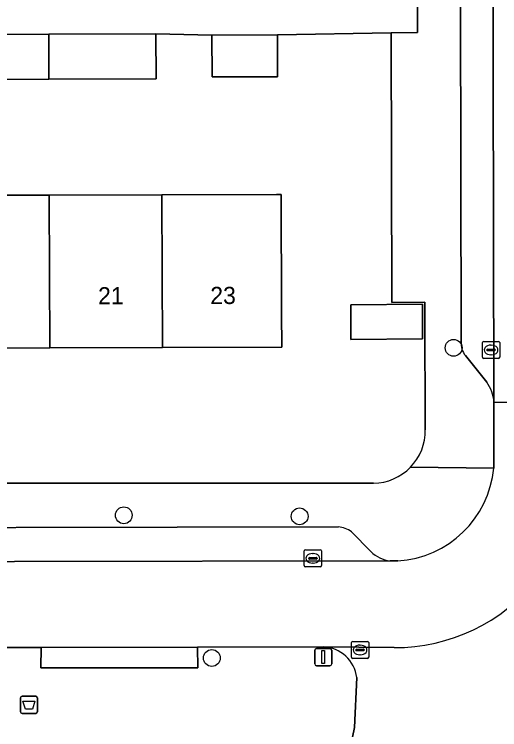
# Model space of a CAD drawing. Extents: x 160732 to 162107, y 387428 to 388479.
# Drawn here: x 161399.42 to 161427.67, y 387899.63 to 387941.22 of the extents above; entities that cross this region are included whole.
import ezdxf

# ---------------------------------------------------------------- set-up
doc = ezdxf.new("R2010")
doc.units = 0
for name, color, linetype in [('IMGEO_Afvalbak', 7, 'Continuous'), ('IMGEO_Boom', 7, 'Continuous'), ('IMGEO_Erf', 7, 'Continuous'), ('IMGEO_Kolk', 7, 'Continuous'), ('IMGEO_Lichtmast', 7, 'Continuous'), ('IMGEO_Pand', 7, 'Continuous'), ('IMGEO_Pand_nummerreeks', 7, 'Continuous'), ('IMGEO_Parkeervlak_open', 7, 'Continuous'), ('IMGEO_Rijbaan_lokaal_open', 7, 'Continuous'), ('IMGEO_Voetpad_open', 7, 'Continuous')]:
    doc.layers.add(name, color=color, linetype=linetype)

msp = doc.modelspace()

# ---------------------------------------------------------------- linework, layer by layer
at = {"layer": 'IMGEO_Afvalbak'}
for p, q in [((161399.879, 387901.574), (161400.669, 387901.574)), ((161400.669, 387901.574), (161399.879, 387901.574)), ((161399.779, 387900.674), (161399.779, 387901.474)), ((161399.779, 387901.474), (161399.779, 387900.674)), ((161400.769, 387901.474), (161400.769, 387900.674)), ((161400.769, 387900.674), (161400.769, 387901.474)), ((161400.669, 387900.574), (161399.879, 387900.574)), ((161399.879, 387900.574), (161400.669, 387900.574))]:
    msp.add_line(p, q, dxfattribs=at)
msp.add_lwpolyline([(161399.922, 387901.288), (161400.626, 387901.288), (161400.477, 387900.818), (161400.071, 387900.818), (161399.922, 387901.288)], dxfattribs=at)
for centre, start, end in [((161399.879, 387901.474), 90, 180), ((161399.879, 387901.474), 90, 180), ((161400.669, 387901.474), 0, 90), ((161400.669, 387901.474), 360, 90), ((161399.879, 387900.674), 180, 270), ((161399.879, 387900.674), 180, 270), ((161400.669, 387900.674), 270, 0), ((161400.669, 387900.674), 270, 0)]:
    msp.add_arc(centre, 0.1, start, end, dxfattribs=at)
at = {"layer": 'IMGEO_Boom'}
for centre in [(161424.988, 387921.832), (161405.792, 387912.096), (161416.026, 387912.034), (161410.915, 387903.799)]:
    msp.add_circle(centre, 0.489, dxfattribs=at)
at = {"layer": 'IMGEO_Erf'}
for points in [[(161421.348, 387940.143), (161414.737, 387940.031), (161414.745, 387937.599), (161410.931, 387937.588), (161410.923, 387940.019), (161407.665, 387940.082), (161407.673, 387937.468), (161401.438, 387937.447), (161397.134, 387937.433)], [(161423.341, 387917.068), (161423.318, 387923.889), (161423.316, 387924.482), (161421.384, 387924.464), (161421.348, 387940.143)], [(161394.905, 387930.7), (161401.459, 387930.717), (161408.014, 387930.735), (161414.688, 387930.752), (161414.957, 387930.753), (161414.977, 387923.869), (161414.983, 387921.868), (161408.041, 387921.85), (161401.486, 387921.832), (161394.932, 387921.815)], [(161377.968, 387913.931), (161396.227, 387913.963), (161420.33, 387913.965)]]:
    msp.add_lwpolyline(points, dxfattribs=at)
msp.add_lwpolyline([(161423.176, 387924.372), (161423.183, 387922.349), (161419.01, 387922.31), (161419.003, 387924.333)], close=True, dxfattribs=at)
for centre, radius, start, end in [((161420.3, 387917.01), 3.042, 315.8157, 1.0904), ((161420.293, 387917.015), 3.051, 270.7013, 315.8373)]:
    msp.add_arc(centre, radius, start, end, dxfattribs=at)
at = {"layer": 'IMGEO_Kolk'}
for p, q in [((161426.669, 387921.282), (161426.669, 387922.134)), ((161426.744, 387922.208), (161427.596, 387922.208)), ((161427.157, 387921.988), (161427.182, 387921.988)), ((161427.67, 387922.134), (161427.67, 387921.282)), ((161426.928, 387921.702), (161426.928, 387921.714)), ((161427.366, 387921.665), (161426.968, 387921.665)), ((161426.971, 387921.751), (161427.369, 387921.751)), ((161427.412, 387921.714), (161427.412, 387921.702)), ((161427.596, 387921.208), (161426.744, 387921.208)), ((161427.18, 387921.428), (161427.155, 387921.428)), ((161416.296, 387909.168), (161416.296, 387910.02)), ((161416.371, 387910.094), (161417.223, 387910.094)), ((161416.784, 387909.874), (161416.809, 387909.874)), ((161417.297, 387910.02), (161417.297, 387909.168)), ((161416.555, 387909.588), (161416.555, 387909.6)), ((161416.993, 387909.551), (161416.595, 387909.551)), ((161416.598, 387909.637), (161416.996, 387909.637)), ((161417.039, 387909.6), (161417.039, 387909.588)), ((161417.223, 387909.094), (161416.371, 387909.094)), ((161416.807, 387909.314), (161416.782, 387909.314)), ((161419.045, 387903.839), (161419.045, 387904.691)), ((161419.12, 387904.765), (161419.972, 387904.765)), ((161419.533, 387904.545), (161419.558, 387904.545)), ((161420.046, 387904.691), (161420.046, 387903.839)), ((161419.304, 387904.259), (161419.304, 387904.271)), ((161419.742, 387904.222), (161419.344, 387904.222)), ((161419.347, 387904.308), (161419.745, 387904.308)), ((161419.788, 387904.271), (161419.788, 387904.259)), ((161419.972, 387903.765), (161419.12, 387903.765)), ((161419.556, 387903.985), (161419.531, 387903.985))]:
    msp.add_line(p, q, dxfattribs=at)
for points in [[(161426.669, 387921.282), (161426.669, 387922.134)], [(161426.744, 387922.208), (161427.596, 387922.208)], [(161427.67, 387922.134), (161427.67, 387921.282)], [(161427.596, 387921.208), (161426.744, 387921.208)], [(161416.296, 387909.168), (161416.296, 387910.02)], [(161416.371, 387910.094), (161417.223, 387910.094)], [(161417.297, 387910.02), (161417.297, 387909.168)], [(161417.223, 387909.094), (161416.371, 387909.094)], [(161419.045, 387903.839), (161419.045, 387904.691)], [(161419.12, 387904.765), (161419.972, 387904.765)], [(161420.046, 387904.691), (161420.046, 387903.839)], [(161419.972, 387903.765), (161419.12, 387903.765)]]:
    msp.add_lwpolyline(points, dxfattribs=at)
for centre, radius, start, end in [((161426.746, 387922.132), 0.0765, 91.552, 178.448), ((161426.746, 387922.132), 0.0765, 91.552, 178.448), ((161427.594, 387922.132), 0.0765, 1.552, 88.448), ((161427.594, 387922.132), 0.0765, 1.552, 88.448), ((161426.968, 387921.711), 0.0403, 85.8775, 175.7526), ((161426.965, 387921.701), 0.0366, 178.938, 274.7102), ((161427.369, 387921.708), 0.043, 264.8664, 352.4533), ((161427.373, 387921.713), 0.0386, 1.7309, 96.639), ((161426.746, 387921.284), 0.0765, 181.552, 268.448), ((161426.746, 387921.284), 0.0765, 181.552, 268.448), ((161427.594, 387921.284), 0.0765, 271.552, 358.448), ((161427.594, 387921.284), 0.0765, 271.552, 358.448), ((161416.373, 387910.018), 0.0765, 91.552, 178.448), ((161416.373, 387910.018), 0.0765, 91.552, 178.448), ((161417.221, 387910.018), 0.0765, 1.552, 88.448), ((161417.221, 387910.018), 0.0765, 1.552, 88.448), ((161416.595, 387909.597), 0.0403, 85.8775, 175.7526), ((161416.592, 387909.587), 0.0366, 178.938, 274.7102), ((161416.996, 387909.594), 0.043, 264.8664, 352.4533), ((161417, 387909.599), 0.0386, 1.7309, 96.639), ((161416.373, 387909.17), 0.0765, 181.552, 268.448), ((161416.373, 387909.17), 0.0765, 181.552, 268.448), ((161417.221, 387909.17), 0.0765, 271.552, 358.448), ((161417.221, 387909.17), 0.0765, 271.552, 358.448), ((161419.122, 387904.689), 0.0765, 91.552, 178.448), ((161419.122, 387904.689), 0.0765, 91.552, 178.448), ((161419.97, 387904.689), 0.0765, 1.552, 88.448), ((161419.97, 387904.689), 0.0765, 1.552, 88.448), ((161419.344, 387904.268), 0.0403, 85.8775, 175.7526), ((161419.341, 387904.258), 0.0366, 178.938, 274.7102), ((161419.745, 387904.265), 0.043, 264.8664, 352.4533), ((161419.749, 387904.27), 0.0386, 1.7309, 96.639), ((161419.122, 387903.841), 0.0765, 181.552, 268.448), ((161419.122, 387903.841), 0.0765, 181.552, 268.448), ((161419.97, 387903.841), 0.0765, 271.552, 358.448), ((161419.97, 387903.841), 0.0765, 271.552, 358.448)]:
    msp.add_arc(centre, radius, start, end, dxfattribs=at)
for centre, major_axis, ratio, start_param, end_param in [((161427.156, 387921.708), (-0.387, 0.002), 0.722429, 4.712389, 7.853982), ((161427.181, 387921.708), (-0.39, 0.002), 0.717154, 1.570796, 4.712389), ((161416.783, 387909.594), (-0.387, 0.002), 0.722429, 4.712389, 7.853982), ((161416.808, 387909.594), (-0.39, 0.002), 0.717154, 1.570796, 4.712389), ((161419.532, 387904.265), (-0.387, 0.002), 0.722429, 4.712389, 7.853982), ((161419.557, 387904.265), (-0.39, 0.002), 0.717154, 1.570796, 4.712389)]:
    msp.add_ellipse(centre, major_axis=major_axis, ratio=ratio, start_param=start_param, end_param=end_param, dxfattribs=at)
at = {"layer": 'IMGEO_Lichtmast'}
for p, q in [((161416.904, 387903.45), (161416.904, 387904.25)), ((161416.904, 387904.25), (161416.904, 387903.45)), ((161417.004, 387904.35), (161417.794, 387904.35)), ((161417.794, 387904.35), (161417.004, 387904.35)), ((161417.894, 387904.25), (161417.894, 387903.45)), ((161417.894, 387903.45), (161417.894, 387904.25)), ((161417.794, 387903.35), (161417.004, 387903.35)), ((161417.004, 387903.35), (161417.794, 387903.35))]:
    msp.add_line(p, q, dxfattribs=at)
msp.add_lwpolyline([(161417.324, 387904.225), (161417.474, 387904.225), (161417.474, 387903.475), (161417.324, 387903.475), (161417.324, 387904.225)], dxfattribs=at)
for centre, start, end in [((161417.004, 387904.25), 90, 180), ((161417.004, 387904.25), 90, 180), ((161417.794, 387904.25), 0, 90), ((161417.794, 387904.25), 360, 90), ((161417.004, 387903.45), 180, 270), ((161417.004, 387903.45), 180, 270), ((161417.794, 387903.45), 270, 0), ((161417.794, 387903.45), 270, 0)]:
    msp.add_arc(centre, 0.1, start, end, dxfattribs=at)
at = {"layer": 'IMGEO_Pand'}
for points in [[(161401.43, 387940.061), (161397.125, 387940.047), (161397.134, 387937.433), (161401.438, 387937.447)], [(161401.43, 387940.061), (161401.438, 387937.447), (161407.673, 387937.468), (161407.665, 387940.082)], [(161414.745, 387937.599), (161414.737, 387940.031), (161410.923, 387940.019), (161410.931, 387937.588)], [(161394.905, 387930.7), (161394.905, 387930.575), (161394.932, 387921.815), (161401.486, 387921.832), (161401.459, 387930.595), (161401.459, 387930.717)], [(161401.459, 387930.717), (161401.459, 387930.595), (161401.486, 387921.832), (161408.041, 387921.85), (161408.014, 387930.615), (161408.014, 387930.735)], [(161414.957, 387930.753), (161414.688, 387930.752), (161408.014, 387930.735), (161408.014, 387930.615), (161408.041, 387921.85), (161414.983, 387921.868), (161414.977, 387923.869)], [(161423.183, 387922.349), (161423.176, 387924.372), (161419.003, 387924.333), (161419.01, 387922.31)]]:
    msp.add_lwpolyline(points, close=True, dxfattribs=at)
at = {"layer": 'IMGEO_Parkeervlak_open'}
for points in [[(161427.337, 387918.667), (161427.158, 388006.474), (161427.076, 388027.448), (161427.017, 388070.342)], [(161425.082, 388067.399), (161425.125, 388063.116), (161425.472, 388044.338), (161425.506, 388030.122), (161425.323, 387971.695), (161425.433, 387922.175)], [(161425.676, 387921.382), (161426.915, 387919.838)], [(161418.281, 387911.42), (161380.725, 387911.343)], [(161420.168, 387909.981), (161419.047, 387911.129)], [(161377.562, 387909.37), (161421.301, 387909.451)], [(161421.523, 387904.402), (161417.417, 387904.446)], [(161419.357, 387902.666), (161419.213, 387899.755), (161418.858, 387897.981)]]:
    msp.add_lwpolyline(points, dxfattribs=at)
for centre, radius, start, end in [((161426.465, 387922.058), 1.039, 173.5119, 220.5615), ((161424.996, 387918.485), 2.348, 4.4473, 35.1885), ((161418.208, 387910.074), 1.348, 51.4991, 86.8978), ((161421.527, 387911.411), 1.973, 226.4468, 263.4143), ((161421.586, 387914.973), 10.571, 269.6593, 321.4216), ((161417.31, 387902.382), 2.067, 7.8973, 87.0284)]:
    msp.add_arc(centre, radius, start, end, dxfattribs=at)
at = {"layer": 'IMGEO_Rijbaan_lokaal_open'}
msp.add_lwpolyline([(161432.182, 387987.761), (161432.185, 388005.599), (161432.185, 388006.493), (161427.158, 388006.474), (161427.337, 387918.667), (161432.347, 387918.649), (161432.363, 387923.151)], close=True, dxfattribs=at)
for points in [[(161432.335, 387915.466), (161432.347, 387918.649), (161427.337, 387918.667), (161427.323, 387914.834)], [(161421.748, 387909.447), (161421.301, 387909.451), (161377.562, 387909.37), (161377.587, 387904.377), (161380.189, 387904.41), (161396.147, 387904.412), (161400.984, 387904.413), (161410.092, 387904.434), (161417.417, 387904.446), (161421.523, 387904.402)]]:
    msp.add_lwpolyline(points, dxfattribs=at)
for centre, radius, start, end in [((161421.382, 387915.404), 5.969, 273.5182, 354.5167), ((161421.586, 387914.973), 10.571, 269.6593, 321.4216)]:
    msp.add_arc(centre, radius, start, end, dxfattribs=at)
at = {"layer": 'IMGEO_Voetpad_open'}
for points in [[(161423.314, 388070.633), (161422.631, 388065.904), (161422.596, 388063.292), (161422.645, 388045.524), (161422.662, 388043.962), (161422.75, 388035.909), (161422.81, 387994.04), (161422.814, 387991.409), (161422.883, 387942.917), (161422.887, 387940.174), (161421.348, 387940.143), (161421.384, 387924.464), (161423.316, 387924.482), (161423.318, 387923.889), (161423.341, 387917.068)], [(161425.433, 387922.175), (161425.323, 387971.695), (161425.506, 388030.122), (161425.472, 388044.338), (161423.875, 388044.326), (161423.856, 388063.105), (161425.125, 388063.116), (161425.082, 388067.399)], [(161374.892, 387941.445), (161374.893, 387940.421), (161374.891, 387939.898), (161375.086, 387939.899), (161381.486, 387939.925), (161381.784, 387939.93), (161381.783, 387939.996), (161388.322, 387940.018), (161392.625, 387940.032), (161397.125, 387940.047), (161401.43, 387940.061), (161407.665, 387940.082), (161410.923, 387940.019), (161414.737, 387940.031), (161421.348, 387940.143), (161422.887, 387940.174), (161422.883, 387942.917)], [(161426.915, 387919.838), (161425.676, 387921.382)], [(161422.481, 387914.89), (161427.323, 387914.834), (161427.337, 387918.667)], [(161427.323, 387914.834), (161422.481, 387914.89)], [(161420.33, 387913.965), (161396.227, 387913.963), (161377.968, 387913.931)], [(161380.725, 387911.343), (161418.281, 387911.42)], [(161419.047, 387911.129), (161420.168, 387909.981)], [(161421.301, 387909.451), (161421.748, 387909.447)], [(161417.417, 387904.446), (161410.092, 387904.434), (161410.107, 387903.236), (161400.963, 387903.235), (161400.984, 387904.413), (161396.147, 387904.412), (161396.139, 387903.21), (161392.941, 387899.533), (161392.93, 387897.073)], [(161418.858, 387897.981), (161419.213, 387899.755), (161419.357, 387902.666)]]:
    msp.add_lwpolyline(points, dxfattribs=at)
msp.add_lwpolyline([(161400.984, 387904.413), (161400.963, 387903.235), (161410.107, 387903.236), (161410.092, 387904.434)], close=True, dxfattribs=at)
for centre, radius, start, end in [((161426.465, 387922.058), 1.039, 173.5119, 220.5615), ((161424.996, 387918.485), 2.348, 4.4473, 35.1885), ((161420.3, 387917.01), 3.042, 315.8157, 1.0904), ((161420.293, 387917.015), 3.051, 270.7013, 315.8373), ((161421.382, 387915.404), 5.969, 273.5182, 354.5167), ((161418.208, 387910.074), 1.348, 51.4991, 86.8978), ((161421.527, 387911.411), 1.973, 226.4468, 263.4143), ((161417.31, 387902.382), 2.067, 7.8973, 87.0284)]:
    msp.add_arc(centre, radius, start, end, dxfattribs=at)

# ---------------------------------------------------------------- texts
at = {"layer": 'IMGEO_Pand_nummerreeks'}
for s, p in [('21', (161404.298, 387924.36)), ('23', (161410.829, 387924.377))]:
    msp.add_text(s, height=1, rotation=0.1509, dxfattribs=at).set_placement(p)

doc.saveas('drawing.dxf')
